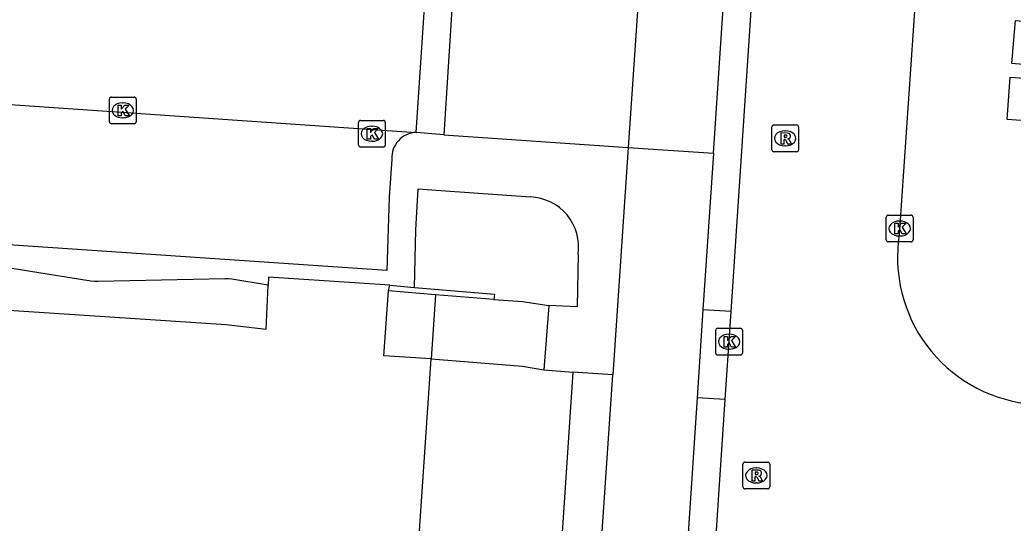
# Model space of a CAD drawing. Extents: x 161848 to 162726, y 385382 to 386521.
# Drawn here: x 161981.19 to 162018.35, y 385591.7 to 385610.51 of the extents above; entities that cross this region are included whole.
import ezdxf

# ---------------------------------------------------------------- set-up
doc = ezdxf.new("R2010")
doc.units = 0
for name, color, linetype in [('IMGEO_Fietspad_gesloten', 7, 'Continuous'), ('IMGEO_Kolk', 7, 'Continuous'), ('IMGEO_Muur', 7, 'Continuous'), ('IMGEO_Pand', 7, 'Continuous'), ('IMGEO_Pand_overbouw', 7, 'Continuous'), ('IMGEO_Rijbaan_lokaal_open', 7, 'Continuous'), ('IMGEO_Rioolput', 7, 'Continuous'), ('IMGEO_Verkeerseiland_open', 7, 'Continuous'), ('IMGEO_Voetpad_gesloten', 7, 'Continuous'), ('IMGEO_Voetpad_open', 7, 'Continuous')]:
    doc.layers.add(name, color=color, linetype=linetype)

msp = doc.modelspace()

# ---------------------------------------------------------------- linework, layer by layer
at = {"layer": 'IMGEO_Fietspad_gesloten'}
for points in [[(162007.138, 385605.527), (162007.893, 385616.747)], [(162004.604, 385615.402), (162004.294, 385610.839), (162003.948, 385605.742)], [(162003.948, 385605.742), (162003.371, 385597.237)], [(162003.948, 385605.742), (162007.138, 385605.527)], [(162007.138, 385605.527), (162006.744, 385599.673)], [(162006.744, 385599.673), (162006.53, 385596.378)], [(161995.573, 385482.388), (161998.276, 385522.203), (161998.624, 385527.317), (162001.78, 385573.813), (162002.14, 385579.104), (162003.371, 385597.237)], [(162006.53, 385596.378), (162006.198, 385591.319)]]:
    msp.add_lwpolyline(points, dxfattribs=at)
at = {"layer": 'IMGEO_Kolk'}
for p, q in [((161984.544, 385606.699), (161984.544, 385607.551)), ((161984.619, 385607.625), (161985.471, 385607.625)), ((161985.545, 385607.551), (161985.545, 385606.699)), ((161985.032, 385607.405), (161985.057, 385607.405)), ((161985.055, 385606.845), (161985.03, 385606.845)), ((161993.938, 385606.751), (161994.79, 385606.751)), ((161985.471, 385606.625), (161984.619, 385606.625)), ((161993.863, 385605.825), (161993.863, 385606.677)), ((161994.351, 385606.531), (161994.376, 385606.531)), ((161994.864, 385606.677), (161994.864, 385605.825)), ((161994.79, 385605.751), (161993.938, 385605.751)), ((161994.374, 385605.971), (161994.349, 385605.971)), ((162013.604, 385602.284), (162013.604, 385603.136)), ((162013.679, 385603.21), (162014.531, 385603.21)), ((162014.605, 385603.136), (162014.605, 385602.284)), ((162014.092, 385602.99), (162014.117, 385602.99)), ((162014.115, 385602.43), (162014.09, 385602.43)), ((162014.531, 385602.21), (162013.679, 385602.21)), ((162007.297, 385598.979), (162008.149, 385598.979)), ((162007.222, 385598.053), (162007.222, 385598.905)), ((162007.71, 385598.759), (162007.735, 385598.759)), ((162008.223, 385598.905), (162008.223, 385598.053)), ((162007.733, 385598.199), (162007.708, 385598.199)), ((162008.149, 385597.979), (162007.297, 385597.979))]:
    msp.add_line(p, q, dxfattribs=at)
for points in [[(161984.544, 385606.699), (161984.544, 385607.551)], [(161984.619, 385607.625), (161985.471, 385607.625)], [(161985.545, 385607.551), (161985.545, 385606.699)], [(161984.865, 385607.325), (161984.988, 385607.325), (161984.988, 385607.174), (161985.118, 385607.325), (161985.282, 385607.325), (161985.136, 385607.174), (161985.289, 385606.925), (161985.137, 385606.925), (161985.052, 385607.089), (161984.988, 385607.022), (161984.988, 385606.925), (161984.865, 385606.925), (161984.865, 385607.325)], [(161993.938, 385606.751), (161994.79, 385606.751)], [(161985.471, 385606.625), (161984.619, 385606.625)], [(161993.863, 385605.825), (161993.863, 385606.677)], [(161994.184, 385606.451), (161994.307, 385606.451), (161994.307, 385606.3), (161994.437, 385606.451), (161994.601, 385606.451), (161994.455, 385606.3), (161994.608, 385606.051), (161994.456, 385606.051), (161994.371, 385606.215), (161994.307, 385606.148), (161994.307, 385606.051), (161994.184, 385606.051), (161994.184, 385606.451)], [(161994.864, 385606.677), (161994.864, 385605.825)], [(161994.79, 385605.751), (161993.938, 385605.751)], [(162013.604, 385602.284), (162013.604, 385603.136)], [(162013.679, 385603.21), (162014.531, 385603.21)], [(162014.605, 385603.136), (162014.605, 385602.284)], [(162013.925, 385602.91), (162014.048, 385602.91), (162014.048, 385602.759), (162014.178, 385602.91), (162014.342, 385602.91), (162014.196, 385602.759), (162014.349, 385602.51), (162014.197, 385602.51), (162014.112, 385602.674), (162014.048, 385602.607), (162014.048, 385602.51), (162013.925, 385602.51), (162013.925, 385602.91)], [(162014.531, 385602.21), (162013.679, 385602.21)], [(162007.297, 385598.979), (162008.149, 385598.979)], [(162007.222, 385598.053), (162007.222, 385598.905)], [(162007.543, 385598.679), (162007.666, 385598.679), (162007.666, 385598.528), (162007.796, 385598.679), (162007.96, 385598.679), (162007.814, 385598.528), (162007.967, 385598.279), (162007.815, 385598.279), (162007.73, 385598.443), (162007.666, 385598.376), (162007.666, 385598.279), (162007.543, 385598.279), (162007.543, 385598.679)], [(162008.223, 385598.905), (162008.223, 385598.053)], [(162008.149, 385597.979), (162007.297, 385597.979)]]:
    msp.add_lwpolyline(points, dxfattribs=at)
for centre, start, end in [((161984.621, 385607.549), 91.552, 178.448), ((161984.621, 385607.549), 91.552, 178.448), ((161985.469, 385607.549), 1.552, 88.448), ((161985.469, 385607.549), 1.552, 88.448), ((161993.94, 385606.675), 91.552, 178.448), ((161993.94, 385606.675), 91.552, 178.448), ((161994.788, 385606.675), 1.552, 88.448), ((161994.788, 385606.675), 1.552, 88.448), ((161984.621, 385606.701), 181.552, 268.448), ((161984.621, 385606.701), 181.552, 268.448), ((161985.469, 385606.701), 271.552, 358.448), ((161985.469, 385606.701), 271.552, 358.448), ((161993.94, 385605.827), 181.552, 268.448), ((161993.94, 385605.827), 181.552, 268.448), ((161994.788, 385605.827), 271.552, 358.448), ((161994.788, 385605.827), 271.552, 358.448), ((162013.681, 385603.134), 91.552, 178.448), ((162013.681, 385603.134), 91.552, 178.448), ((162014.529, 385603.134), 1.552, 88.448), ((162014.529, 385603.134), 1.552, 88.448), ((162013.681, 385602.286), 181.552, 268.448), ((162013.681, 385602.286), 181.552, 268.448), ((162014.529, 385602.286), 271.552, 358.448), ((162014.529, 385602.286), 271.552, 358.448), ((162007.299, 385598.903), 91.552, 178.448), ((162007.299, 385598.903), 91.552, 178.448), ((162008.147, 385598.903), 1.552, 88.448), ((162008.147, 385598.903), 1.552, 88.448), ((162007.299, 385598.055), 181.552, 268.448), ((162007.299, 385598.055), 181.552, 268.448), ((162008.147, 385598.055), 271.552, 358.448), ((162008.147, 385598.055), 271.552, 358.448)]:
    msp.add_arc(centre, 0.0765, start, end, dxfattribs=at)
for centre, major_axis, ratio, start_param, end_param in [((161985.031, 385607.125), (-0.387, 0.002), 0.722429, 4.712389, 7.853982), ((161985.056, 385607.125), (-0.39, 0.002), 0.717154, 1.570796, 4.712389), ((161994.35, 385606.251), (-0.387, 0.002), 0.722429, 4.712389, 7.853982), ((161994.375, 385606.251), (-0.39, 0.002), 0.717154, 1.570796, 4.712389), ((162014.091, 385602.71), (-0.387, 0.002), 0.722429, 4.712389, 7.853982), ((162014.116, 385602.71), (-0.39, 0.002), 0.717154, 1.570796, 4.712389), ((162007.709, 385598.479), (-0.387, 0.002), 0.722429, 4.712389, 7.853982), ((162007.734, 385598.479), (-0.39, 0.002), 0.717154, 1.570796, 4.712389)]:
    msp.add_ellipse(centre, major_axis=major_axis, ratio=ratio, start_param=start_param, end_param=end_param, dxfattribs=at)
at = {"layer": 'IMGEO_Muur'}
for points in [[(161995.033, 385600.589), (161995.959, 385600.51)], [(161995.959, 385600.51), (161998.951, 385600.253), (161998.927, 385600.058)], [(161996.74, 385600.234), (161994.986, 385600.376)], [(161998.927, 385600.058), (161996.74, 385600.234)]]:
    msp.add_lwpolyline(points, dxfattribs=at)
at = {"layer": 'IMGEO_Pand'}
for points in [[(161944.09, 385602.431), (161944.307, 385601.219), (161947.458, 385601.851), (161988.907, 385599.116), (161990.401, 385598.947), (161990.481, 385600.597)], [(161995.033, 385600.589), (161990.495, 385600.892), (161990.481, 385600.597)], [(161994.986, 385600.376), (161995.033, 385600.589)], [(161996.578, 385597.833), (161994.805, 385597.952), (161994.986, 385600.376)], [(161995.165, 385586.496), (161995.811, 385586.449), (161996.578, 385597.833)]]:
    msp.add_lwpolyline(points, dxfattribs=at)
at = {"layer": 'IMGEO_Pand_overbouw'}
msp.add_lwpolyline([(161947.458, 385601.851), (161988.907, 385599.116), (161990.401, 385598.947), (161990.481, 385600.597), (161989.122, 385600.815), (161989.002, 385600.834), (161988.855, 385600.831), (161984.121, 385600.726), (161983.989, 385600.723), (161983.854, 385600.745), (161979.178, 385601.487)], dxfattribs=at)
at = {"layer": 'IMGEO_Rijbaan_lokaal_open'}
for points in [[(162015.218, 385619.015), (162014.09, 385602.491)], [(162007.797, 385599.605), (162008.94, 385616.682)], [(161996.016, 385606.302), (161996.35, 385611.357)], [(161996.35, 385611.357), (161997.378, 385611.304), (161997.056, 385606.216)], [(161943.229, 385609.934), (161996.016, 385606.302)], [(161997.056, 385606.216), (161996.016, 385606.302)], [(162007.58, 385596.315), (162007.797, 385599.605)], [(162007.244, 385591.241), (162007.58, 385596.315)]]:
    msp.add_lwpolyline(points, dxfattribs=at)
msp.add_arc((162019.533, 385601.633), 5.51, 171.0451, 262.596, dxfattribs=at)
at = {"layer": 'IMGEO_Rioolput'}
for p, q in [((162009.323, 385605.655), (162009.323, 385606.507)), ((162009.398, 385606.581), (162010.25, 385606.581)), ((162009.811, 385606.361), (162009.836, 385606.361)), ((162010.324, 385606.507), (162010.324, 385605.655)), ((162009.834, 385605.801), (162009.809, 385605.801)), ((162010.25, 385605.581), (162009.398, 385605.581)), ((162008.242, 385593.053), (162008.242, 385593.905)), ((162008.317, 385593.979), (162009.169, 385593.979)), ((162008.73, 385593.759), (162008.755, 385593.759)), ((162009.243, 385593.905), (162009.243, 385593.053)), ((162008.753, 385593.199), (162008.728, 385593.199)), ((162009.169, 385592.979), (162008.317, 385592.979))]:
    msp.add_line(p, q, dxfattribs=at)
for points in [[(162009.323, 385605.655), (162009.323, 385606.507)], [(162009.398, 385606.581), (162010.25, 385606.581)], [(162010.324, 385606.507), (162010.324, 385605.655)], [(162009.912, 385606.279), (162009.66, 385606.281), (162009.66, 385605.881)], [(162009.66, 385605.881), (162009.784, 385605.881), (162009.784, 385606.043), (162009.795, 385606.043)], [(162009.838, 385606.2), (162009.784, 385606.2), (162009.784, 385606.119)], [(162009.784, 385606.119), (162009.836, 385606.119)], [(162009.842, 385606.014), (162009.913, 385605.881), (162010.053, 385605.881), (162009.988, 385606.007)], [(162010.25, 385605.581), (162009.398, 385605.581)], [(162008.242, 385593.053), (162008.242, 385593.905)], [(162008.317, 385593.979), (162009.169, 385593.979)], [(162009.243, 385593.905), (162009.243, 385593.053)], [(162008.831, 385593.677), (162008.579, 385593.679), (162008.579, 385593.279)], [(162008.579, 385593.279), (162008.703, 385593.279), (162008.703, 385593.441), (162008.714, 385593.441)], [(162008.757, 385593.598), (162008.703, 385593.598), (162008.703, 385593.517)], [(162008.703, 385593.517), (162008.755, 385593.517)], [(162008.761, 385593.412), (162008.832, 385593.279), (162008.972, 385593.279), (162008.907, 385593.405)], [(162009.169, 385592.979), (162008.317, 385592.979)]]:
    msp.add_lwpolyline(points, dxfattribs=at)
for centre, radius, start, end in [((162009.4, 385606.505), 0.0765, 91.552, 178.448), ((162009.4, 385606.505), 0.0765, 91.552, 178.448), ((162010.248, 385606.505), 0.0765, 1.552, 88.448), ((162010.248, 385606.505), 0.0765, 1.552, 88.448), ((162009.794, 385605.99), 0.0533, 26.0293, 88.6989), ((162009.82, 385606.308), 0.19, 274.7715, 282.9687), ((162009.844, 385606.104), 0.0964, 77.0061, 93.1865), ((162009.858, 385606.161), 0.0378, 276.6634, 79.6772), ((162009.911, 385606.169), 0.109, 350.3612, 89.416), ((162009.909, 385606.169), 0.112, 277.5842, 350.9817), ((162009.893, 385605.954), 0.108, 29.5134, 73.7905), ((162009.4, 385605.657), 0.0765, 181.552, 268.448), ((162009.4, 385605.657), 0.0765, 181.552, 268.448), ((162010.248, 385605.657), 0.0765, 271.552, 358.448), ((162010.248, 385605.657), 0.0765, 271.552, 358.448), ((162008.319, 385593.903), 0.0765, 91.552, 178.448), ((162008.319, 385593.903), 0.0765, 91.552, 178.448), ((162009.167, 385593.903), 0.0765, 1.552, 88.448), ((162009.167, 385593.903), 0.0765, 1.552, 88.448), ((162008.713, 385593.388), 0.0533, 26.0293, 88.6989), ((162008.739, 385593.706), 0.19, 274.7715, 282.9687), ((162008.763, 385593.502), 0.0964, 77.0061, 93.1865), ((162008.777, 385593.559), 0.0378, 276.6634, 79.6772), ((162008.83, 385593.567), 0.109, 350.3612, 89.416), ((162008.828, 385593.567), 0.112, 277.5842, 350.9817), ((162008.812, 385593.352), 0.108, 29.5134, 73.7905), ((162008.319, 385593.055), 0.0765, 181.552, 268.448), ((162008.319, 385593.055), 0.0765, 181.552, 268.448), ((162009.167, 385593.055), 0.0765, 271.552, 358.448), ((162009.167, 385593.055), 0.0765, 271.552, 358.448)]:
    msp.add_arc(centre, radius, start, end, dxfattribs=at)
for centre, major_axis, ratio, start_param, end_param in [((162009.81, 385606.081), (-0.387, 0.002), 0.722429, 4.712389, 7.853982), ((162009.835, 385606.081), (-0.39, 0.002), 0.717154, 1.570796, 4.712389), ((162008.729, 385593.479), (-0.387, 0.002), 0.722429, 4.712389, 7.853982), ((162008.754, 385593.479), (-0.39, 0.002), 0.717154, 1.570796, 4.712389)]:
    msp.add_ellipse(centre, major_axis=major_axis, ratio=ratio, start_param=start_param, end_param=end_param, dxfattribs=at)
at = {"layer": 'IMGEO_Verkeerseiland_open'}
msp.add_lwpolyline([(162007.58, 385596.315), (162006.53, 385596.378)], dxfattribs=at)
at = {"layer": 'IMGEO_Voetpad_gesloten'}
for points in [[(162020.004, 385610.35), (162019.866, 385608.742), (162018.3, 385608.877), (162018.439, 385610.485), (162020.004, 385610.35)], [(162019.836, 385608.249), (162019.72, 385606.669), (162018.126, 385606.787), (162018.243, 385608.367), (162019.836, 385608.249)]]:
    msp.add_lwpolyline(points, dxfattribs=at)
at = {"layer": 'IMGEO_Voetpad_open'}
for points in [[(161995.113, 385605.302), (161995.002, 385603.878), (161994.924, 385601.141), (161977.454, 385602.319), (161977.759, 385606.725)], [(161997.056, 385606.216), (162003.948, 385605.742)], [(161995.959, 385600.51), (161996.009, 385602.662), (161996.089, 385604.196), (161996.939, 385604.134), (162000.296, 385603.888)], [(162002.073, 385601.748), (162002.036, 385599.777), (162000.977, 385599.83)], [(161990.481, 385600.597), (161989.122, 385600.815), (161989.002, 385600.834), (161988.855, 385600.831), (161984.121, 385600.726), (161983.989, 385600.723), (161983.854, 385600.745), (161979.178, 385601.487)], [(161996.74, 385600.234), (161996.578, 385597.833)], [(161998.927, 385600.058), (162000, 385599.979), (162000.977, 385599.83)], [(162000.977, 385599.83), (162000.8, 385597.428)], [(162007.797, 385599.605), (162006.744, 385599.673)], [(161996.578, 385597.833), (162000, 385597.568), (162000.8, 385597.428)], [(162000.8, 385597.428), (162001.877, 385597.336)], [(162001.877, 385597.336), (162001.027, 385584.59), (162000.939, 385583.267)], [(162003.371, 385597.237), (162001.877, 385597.336)]]:
    msp.add_lwpolyline(points, dxfattribs=at)
for centre, radius, start, end in [((161996.05, 385605.364), 0.939, 92.0597, 183.7762), ((162000.233, 385602.028), 1.861, 351.3387, 88.072)]:
    msp.add_arc(centre, radius, start, end, dxfattribs=at)

doc.saveas('drawing.dxf')
